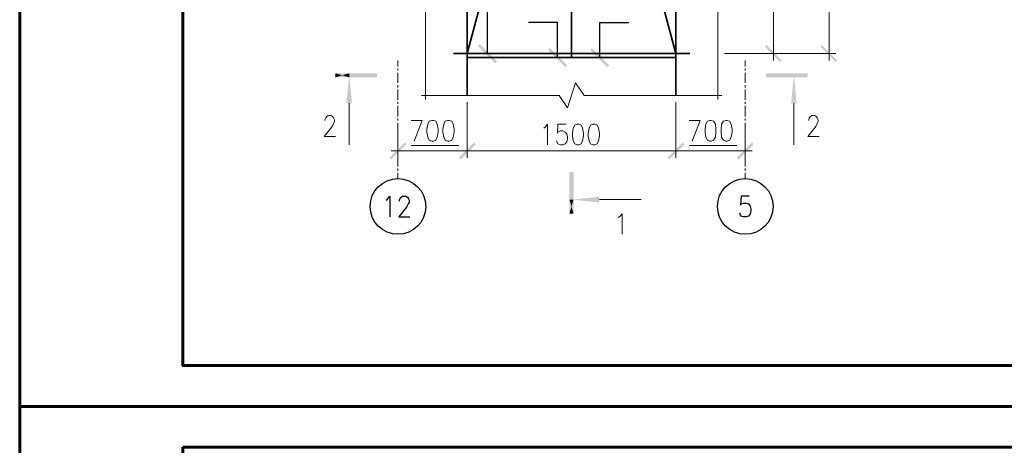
# Model space of a CAD drawing. Header units: millimetres. Extents: x 2063114 to 14983986, y -126020516 to 213791.
# Tile 258 of 656: x 2320392 to 2332454, y -1201478 to -1196265. Entities that reach past the tile are written whole.
import ezdxf

# ---------------------------------------------------------------- set-up
doc = ezdxf.new("R2010")
doc.units = ezdxf.units.MM
doc.layers.add('_print', color=6, linetype='Continuous', lineweight=60, plot=False)
doc.layers.add('PDF2_Geometry', color=7, linetype='Continuous')
doc.layers.add('PDF2_Solid Fills', color=7, linetype='Continuous')

# ---------------------------------------------------------------- blocks, each defined once
blk = doc.blocks.new('*U1590')
at = {"color": 0, "ltscale": 25}
blk.add_lwpolyline([(-59400, 42000), (0, 42000), (0, 0), (-59400, 0)], close=True, dxfattribs=at)
at = {"color": 0, "lineweight": 60, "ltscale": 25}
blk.add_lwpolyline([(-57400, 41500), (-500, 41500), (-500, 500), (-57400, 500)], close=True, dxfattribs=at)

msp = doc.modelspace()

# ---------------------------------------------------------------- linework, layer by layer
at = {"layer": '_print', "ltscale": 100}
for points in [[(2379792.08613, -1201001.43901), (2320392.08613, -1201001.43901), (2320392.08613, -1159001.43901), (2379792.08613, -1159001.43901)], [(2379792.08613, -1243001.43901), (2320392.08613, -1243001.43901), (2320392.08613, -1201001.43901), (2379792.08613, -1201001.43901)]]:
    msp.add_lwpolyline(points, close=True, dxfattribs=at)
at = {"layer": 'PDF2_Geometry', "linetype": 'ByBlock', "lineweight": 25}
for points in [[(2326124.08522, -1196679.33093), (2326124.08522, -1191108.46153), (2325651.70314, -1191108.46153)], [(2326982.26653, -1196729.8113), (2326982.26653, -1196297.12241), (2326625.26815, -1196297.12241)], [(2327497.88745, -1196729.8113), (2327497.88745, -1196297.12241), (2327854.82573, -1196297.12241)], [(2324880.08965, -1198474.9898), (2324898.10333, -1198464.17258), (2324926.9793, -1198424.50943), (2324926.9793, -1198680.51702)], [(2325045.9387, -1198485.80702), (2325045.9387, -1198474.9898), (2325053.1652, -1198449.74961), (2325064.01247, -1198438.93239), (2325082.02615, -1198424.50943), (2325121.70432, -1198424.50943), (2325143.30872, -1198438.93239), (2325150.5202, -1198449.74961), (2325161.3825, -1198474.9898), (2325161.3825, -1198500.22998), (2325150.5202, -1198521.86443), (2325132.50652, -1198561.52758), (2325035.1365, -1198680.51702), (2325172.16967, -1198680.51702)], [(2329329.57368, -1198424.50943), (2329232.21868, -1198424.50943), (2329221.41648, -1198536.28739), (2329232.21868, -1198521.86443), (2329261.09466, -1198511.04721), (2329289.91053, -1198511.04721), (2329318.77148, -1198521.86443), (2329340.43598, -1198547.10461), (2329347.58736, -1198583.16202), (2329347.58736, -1198608.4022), (2329340.43598, -1198644.45961), (2329318.77148, -1198669.6998), (2329289.91053, -1198680.51702), (2329261.09466, -1198680.51702), (2329232.21868, -1198669.6998), (2329221.41648, -1198658.88257), (2329214.205, -1198633.64239)]]:
    msp.add_lwpolyline(points, dxfattribs=at)
at = {"layer": 'PDF2_Geometry', "linetype": 'ByBlock', "lineweight": 13}
for points in [[(2325363.2589, -1197241.82648), (2325363.2589, -1194642.08743), (2325518.32078, -1194541.12669), (2325211.84784, -1194440.16595), (2325363.2589, -1194335.59947), (2325363.2589, -1191368.07486)], [(2328943.77445, -1197241.82648), (2328943.77445, -1194642.08743), (2329095.24561, -1194541.12669), (2328788.71258, -1194440.16595), (2328943.77445, -1194335.59947), (2328943.77445, -1191368.07486)], [(2325312.79356, -1197191.34611), (2327000.28021, -1197191.34611), (2327101.22592, -1197342.78722), (2327202.23174, -1197036.29926), (2327306.75314, -1197191.34611), (2328994.2398, -1197191.34611)], [(2324429.37206, -1197288.70111), (2324429.37206, -1197797.11055)], [(2329877.66129, -1197288.70111), (2329877.66129, -1197797.11055)], [(2324130.12563, -1197501.43981), (2324130.12563, -1197490.62259), (2324140.92783, -1197465.3824), (2324151.73003, -1197454.56518), (2324169.8038, -1197440.14222), (2324209.40685, -1197440.14222), (2324227.49565, -1197454.56518), (2324238.28283, -1197465.3824), (2324249.08502, -1197490.62259), (2324249.08502, -1197512.25703), (2324238.28283, -1197537.49721), (2324220.26915, -1197573.55462), (2324122.91415, -1197696.14981), (2324259.94732, -1197696.14981)], [(2330057.94833, -1197501.43981), (2330057.94833, -1197490.62259), (2330065.15981, -1197465.3824), (2330075.96201, -1197454.56518), (2330097.61148, -1197440.14222), (2330133.65386, -1197440.14222), (2330155.30333, -1197454.56518), (2330162.52983, -1197465.3824), (2330173.31701, -1197490.62259), (2330173.31701, -1197512.25703), (2330162.52983, -1197537.49721), (2330144.50113, -1197573.55462), (2330047.14613, -1197696.14981), (2330184.11921, -1197696.14981)], [(2327494.25166, -1198467.77832), (2328006.29689, -1198467.77832)], [(2327725.00404, -1198687.7285), (2327743.09284, -1198676.91128), (2327771.90872, -1198640.85387), (2327771.90872, -1198893.25572)]]:
    msp.add_lwpolyline(points, dxfattribs=at)
at = {"layer": 'PDF2_Geometry', "linetype": 'ByBlock', "lineweight": 35}
for points in [[(2325875.30413, -1191418.55523), (2325875.30413, -1197191.34611)], [(2328431.77429, -1191418.55523), (2328431.77429, -1197191.34611)], [(2325875.30413, -1196679.33093), (2327151.69127, -1191908.93597), (2328431.77429, -1196679.33093)], [(2327151.69127, -1191908.93597), (2327151.69127, -1196729.8113)], [(2328601.21406, -1196679.33093), (2325705.81929, -1196679.33093)], [(2325875.30413, -1196729.8113), (2328431.77429, -1196729.8113)]]:
    msp.add_lwpolyline(points, dxfattribs=at)
at = {"layer": 'PDF2_Geometry', "linetype": 'ByBlock', "lineweight": 18}
for points in [[(2330306.71439, -1196765.8687), (2330306.71439, -1191822.39819)], [(2329625.24442, -1194717.80798), (2329625.24442, -1196765.8687)], [(2330389.70652, -1196679.33093), (2329026.69146, -1196679.33093), (2329711.81224, -1196679.33093)], [(2325186.60766, -1197497.83407), (2325323.59576, -1197497.83407), (2325226.22573, -1197753.84166)], [(2328593.98755, -1197497.83407), (2328727.44503, -1197497.83407), (2328630.09003, -1197753.84166)], [(2326812.78169, -1197591.58332), (2326830.79537, -1197580.7661), (2326859.67134, -1197544.7087), (2326859.67134, -1197797.11055)], [(2327083.21224, -1197544.7087), (2326985.84222, -1197544.7087), (2326978.63074, -1197652.88092), (2326985.84222, -1197642.06369), (2327018.29389, -1197627.64073), (2327047.16986, -1197627.64073), (2327075.98574, -1197642.06369), (2327093.99942, -1197663.69814), (2327104.86171, -1197699.75555), (2327104.86171, -1197724.99573), (2327093.99942, -1197761.05314), (2327075.98574, -1197786.29332), (2327047.16986, -1197797.11055), (2327018.29389, -1197797.11055), (2326985.84222, -1197786.29332), (2326978.63074, -1197775.4761), (2326967.82854, -1197750.23592)], [(2325024.34932, -1197649.27518), (2325024.34932, -1197955.76314)], [(2329279.10834, -1197649.27518), (2329279.10834, -1197955.76314)], [(2325961.81186, -1197872.8311), (2324941.41729, -1197872.8311)], [(2325186.60766, -1197804.32203), (2325770.72263, -1197804.32203)], [(2325788.75133, -1197872.8311), (2328514.70633, -1197872.8311)], [(2328345.22149, -1197872.8311), (2329365.67616, -1197872.8311)], [(2328593.98755, -1197804.32203), (2329178.16262, -1197804.32203)]]:
    msp.add_lwpolyline(points, dxfattribs=at)
at = {"layer": 'PDF2_Geometry', "linetype": 'ByBlock', "lineweight": 9}
for points in [[(2325024.34932, -1196837.98352), (2325024.34932, -1196765.8687)], [(2329279.10834, -1196837.98352), (2329279.10834, -1196765.8687)], [(2325024.34932, -1196888.46389), (2325024.34932, -1196863.2237)], [(2329279.10834, -1196888.46389), (2329279.10834, -1196863.2237)], [(2325024.34932, -1197039.905), (2325024.34932, -1196913.70407)], [(2329279.10834, -1197039.905), (2329279.10834, -1196913.70407)], [(2325024.34932, -1197093.99111), (2325024.34932, -1197068.75092)], [(2325024.34932, -1197245.43222), (2325024.34932, -1197119.23129)], [(2329279.10834, -1197093.99111), (2329279.10834, -1197068.75092)], [(2329279.10834, -1197245.43222), (2329279.10834, -1197119.23129)], [(2325024.34932, -1197295.91259), (2325024.34932, -1197270.6724)], [(2329279.10834, -1197295.91259), (2329279.10834, -1197270.6724)], [(2325024.34932, -1197450.95944), (2325024.34932, -1197321.15277)], [(2329279.10834, -1197450.95944), (2329279.10834, -1197321.15277)], [(2325024.34932, -1197501.43981), (2325024.34932, -1197476.19962)], [(2329279.10834, -1197501.43981), (2329279.10834, -1197476.19962)], [(2325024.34932, -1197656.48666), (2325024.34932, -1197526.67999)], [(2329279.10834, -1197656.48666), (2329279.10834, -1197526.67999)], [(2325024.34932, -1197706.96703), (2325024.34932, -1197681.72684)], [(2325024.34932, -1197858.40814), (2325024.34932, -1197732.20721)], [(2329279.10834, -1197706.96703), (2329279.10834, -1197681.72684)], [(2329279.10834, -1197858.40814), (2329279.10834, -1197732.20721)], [(2325024.34932, -1197908.88851), (2325024.34932, -1197883.64832)], [(2325024.34932, -1198063.93536), (2325024.34932, -1197937.73443)], [(2329279.10834, -1197908.88851), (2329279.10834, -1197883.64832)], [(2329279.10834, -1198063.93536), (2329279.10834, -1197937.73443)], [(2325024.34932, -1198114.41573), (2325024.34932, -1198089.17554)], [(2329279.10834, -1198114.41573), (2329279.10834, -1198089.17554)], [(2325024.34932, -1198211.77073), (2325024.34932, -1198139.65591)], [(2329279.10834, -1198211.77073), (2329279.10834, -1198139.65591)]]:
    msp.add_lwpolyline(points, dxfattribs=at)
at = {"layer": 'PDF2_Geometry', "linetype": 'ByBlock', "lineweight": 18}
for points in [[(2325875.30413, -1197955.76314), (2325875.30413, -1197274.27814)], [(2328431.77429, -1197955.76314), (2328431.77429, -1197274.27814)], [(2325438.96443, -1197497.83407), (2325410.14856, -1197508.65129), (2325392.13488, -1197544.7087), (2325381.27258, -1197606.00629), (2325381.27258, -1197642.06369), (2325392.13488, -1197703.36129), (2325410.14856, -1197739.41869), (2325438.96443, -1197753.84166), (2325460.62893, -1197753.84166), (2325489.5049, -1197739.41869), (2325507.51858, -1197703.36129), (2325518.32078, -1197642.06369), (2325518.32078, -1197606.00629), (2325507.51858, -1197544.7087), (2325489.5049, -1197508.65129), (2325460.62893, -1197497.83407)], [(2325633.68946, -1197497.83407), (2325604.87358, -1197508.65129), (2325586.7998, -1197544.7087), (2325575.9976, -1197606.00629), (2325575.9976, -1197642.06369), (2325586.7998, -1197703.36129), (2325604.87358, -1197739.41869), (2325633.68946, -1197753.84166), (2325655.35395, -1197753.84166), (2325684.16983, -1197739.41869), (2325702.2436, -1197703.36129), (2325713.03078, -1197642.06369), (2325713.03078, -1197606.00629), (2325702.2436, -1197544.7087), (2325684.16983, -1197508.65129), (2325655.35395, -1197497.83407)], [(2328846.40443, -1197497.83407), (2328817.58855, -1197508.65129), (2328795.93908, -1197544.7087), (2328788.71258, -1197606.00629), (2328788.71258, -1197642.06369), (2328795.93908, -1197703.36129), (2328817.58855, -1197739.41869), (2328846.40443, -1197753.84166), (2328864.41811, -1197753.84166), (2328893.29408, -1197739.41869), (2328914.95857, -1197703.36129), (2328922.10996, -1197642.06369), (2328922.10996, -1197606.00629), (2328914.95857, -1197544.7087), (2328893.29408, -1197508.65129), (2328864.41811, -1197497.83407)], [(2329041.12945, -1197497.83407), (2329012.25348, -1197508.65129), (2328990.6641, -1197544.7087), (2328983.4376, -1197606.00629), (2328983.4376, -1197642.06369), (2328990.6641, -1197703.36129), (2329012.25348, -1197739.41869), (2329041.12945, -1197753.84166), (2329059.14313, -1197753.84166), (2329088.0191, -1197739.41869), (2329109.6235, -1197703.36129), (2329120.47077, -1197642.06369), (2329120.47077, -1197606.00629), (2329109.6235, -1197544.7087), (2329088.0191, -1197508.65129), (2329059.14313, -1197497.83407)], [(2327220.24542, -1197544.7087), (2327191.36944, -1197555.52592), (2327173.35576, -1197591.58332), (2327162.55356, -1197652.88092), (2327162.55356, -1197688.93832), (2327173.35576, -1197750.23592), (2327191.36944, -1197786.29332), (2327220.24542, -1197797.11055), (2327241.83479, -1197797.11055), (2327270.71076, -1197786.29332), (2327288.72444, -1197750.23592), (2327299.52664, -1197688.93832), (2327299.52664, -1197652.88092), (2327288.72444, -1197591.58332), (2327270.71076, -1197555.52592), (2327241.83479, -1197544.7087)], [(2327414.97044, -1197544.7087), (2327386.09446, -1197555.52592), (2327368.08078, -1197591.58332), (2327357.27859, -1197652.88092), (2327357.27859, -1197688.93832), (2327368.08078, -1197750.23592), (2327386.09446, -1197786.29332), (2327414.97044, -1197797.11055), (2327436.55981, -1197797.11055), (2327465.43578, -1197786.29332), (2327483.44946, -1197750.23592), (2327494.25166, -1197688.93832), (2327494.25166, -1197652.88092), (2327483.44946, -1197591.58332), (2327465.43578, -1197555.52592), (2327436.55981, -1197544.7087)]]:
    msp.add_lwpolyline(points, close=True, dxfattribs=at)
at = {"layer": 'PDF2_Geometry', "linetype": 'ByBlock', "lineweight": 25}
for centre, radius in [((2325026.08193, -1198552.58348), 340.81276), ((2329280.84314, -1198552.59631), 340.82559)]:
    msp.add_circle(centre, radius, dxfattribs=at)
at = {"layer": 'PDF2_Solid Fills', "linetype": 'ByBlock', "transparency": 33554559}
for points in [[(2326026.71519, -1196560.34148), (2326005.12582, -1196585.58167), (2326239.46892, -1196773.08018)], [(2326005.12582, -1196585.58167), (2326239.46892, -1196773.08018), (2326217.80443, -1196798.32037)], [(2326888.48722, -1196614.42759), (2326866.88283, -1196636.06204), (2327101.22592, -1196827.16629)], [(2326866.88283, -1196636.06204), (2327101.22592, -1196827.16629), (2327079.62153, -1196848.80074)], [(2327404.10814, -1196614.42759), (2327378.86796, -1196636.06204), (2327616.84685, -1196827.16629)], [(2327378.86796, -1196636.06204), (2327616.84685, -1196827.16629), (2327591.62168, -1196848.80074)], [(2329542.31238, -1196574.76445), (2329520.72301, -1196596.39889), (2329729.82592, -1196762.26296)], [(2329520.72301, -1196596.39889), (2329729.82592, -1196762.26296), (2329708.16143, -1196783.89741)], [(2330220.20666, -1196574.76445), (2330202.19298, -1196596.39889), (2330407.7202, -1196762.26296)], [(2330202.19298, -1196596.39889), (2330407.7202, -1196762.26296), (2330389.70652, -1196783.89741)], [(2324768.35676, -1196971.39592), (2324768.35676, -1196920.91555), (2324259.94732, -1196971.39592)], [(2324768.35676, -1196920.91555), (2324259.94732, -1196971.39592), (2324259.94732, -1196920.91555)], [(2324342.86433, -1196946.15574), (2324259.94732, -1196971.39592), (2324259.94732, -1196920.91555)], [(2324342.86433, -1196946.15574), (2324429.37206, -1196920.91555), (2324429.37206, -1196971.39592)], [(2324429.37206, -1196946.15574), (2324461.82373, -1197288.70111), (2324393.3447, -1197288.70111)], [(2329535.1009, -1196920.91555), (2329535.1009, -1196971.39592), (2330047.14613, -1196920.91555)], [(2329535.1009, -1196971.39592), (2330047.14613, -1196920.91555), (2330047.14613, -1196971.39592)], [(2329877.66129, -1196946.15574), (2329910.11296, -1197288.70111), (2329841.61891, -1197288.70111)], [(2325107.26634, -1197768.26462), (2324941.41729, -1197977.39758), (2324919.76782, -1197955.76314)], [(2325128.93083, -1197789.89906), (2325107.26634, -1197768.26462), (2324941.41729, -1197977.39758)], [(2325958.23617, -1197768.26462), (2325792.38712, -1197977.39758), (2325770.72263, -1197955.76314)], [(2325770.72263, -1197955.76314), (2325792.38712, -1197977.39758), (2325958.23617, -1197768.26462)], [(2325979.82554, -1197789.89906), (2325958.23617, -1197768.26462), (2325792.38712, -1197977.39758)], [(2325792.38712, -1197977.39758), (2325958.23617, -1197768.26462), (2325979.82554, -1197789.89906)], [(2328327.19279, -1197955.76314), (2328348.85728, -1197977.39758), (2328514.70633, -1197768.26462)], [(2328514.70633, -1197768.26462), (2328348.85728, -1197977.39758), (2328327.19279, -1197955.76314)], [(2328348.85728, -1197977.39758), (2328514.70633, -1197768.26462), (2328536.2957, -1197789.89906)], [(2328536.2957, -1197789.89906), (2328514.70633, -1197768.26462), (2328348.85728, -1197977.39758)], [(2329178.16262, -1197955.76314), (2329196.1763, -1197977.39758), (2329365.67616, -1197768.26462)], [(2329196.1763, -1197977.39758), (2329365.67616, -1197768.26462), (2329383.68984, -1197789.89906)], [(2327176.99155, -1198128.83869), (2327126.46611, -1198128.83869), (2327176.99155, -1198640.85387)], [(2327126.46611, -1198128.83869), (2327176.99155, -1198640.85387), (2327126.46611, -1198640.85387)], [(2327151.69127, -1198554.31609), (2327126.46611, -1198467.77832), (2327176.99155, -1198467.77832)], [(2327151.69127, -1198467.77832), (2327494.25166, -1198435.32665), (2327494.25166, -1198503.83572)], [(2327151.69127, -1198554.31609), (2327176.99155, -1198640.85387), (2327126.46611, -1198640.85387)]]:
    msp.add_solid(points, dxfattribs=at)

# ---------------------------------------------------------------- block references
for p in [(2379792.08613, -1201001.43901), (2379792.08613, -1243001.43901)]:
    msp.add_blockref('*U1590', p)

doc.saveas('drawing.dxf')
